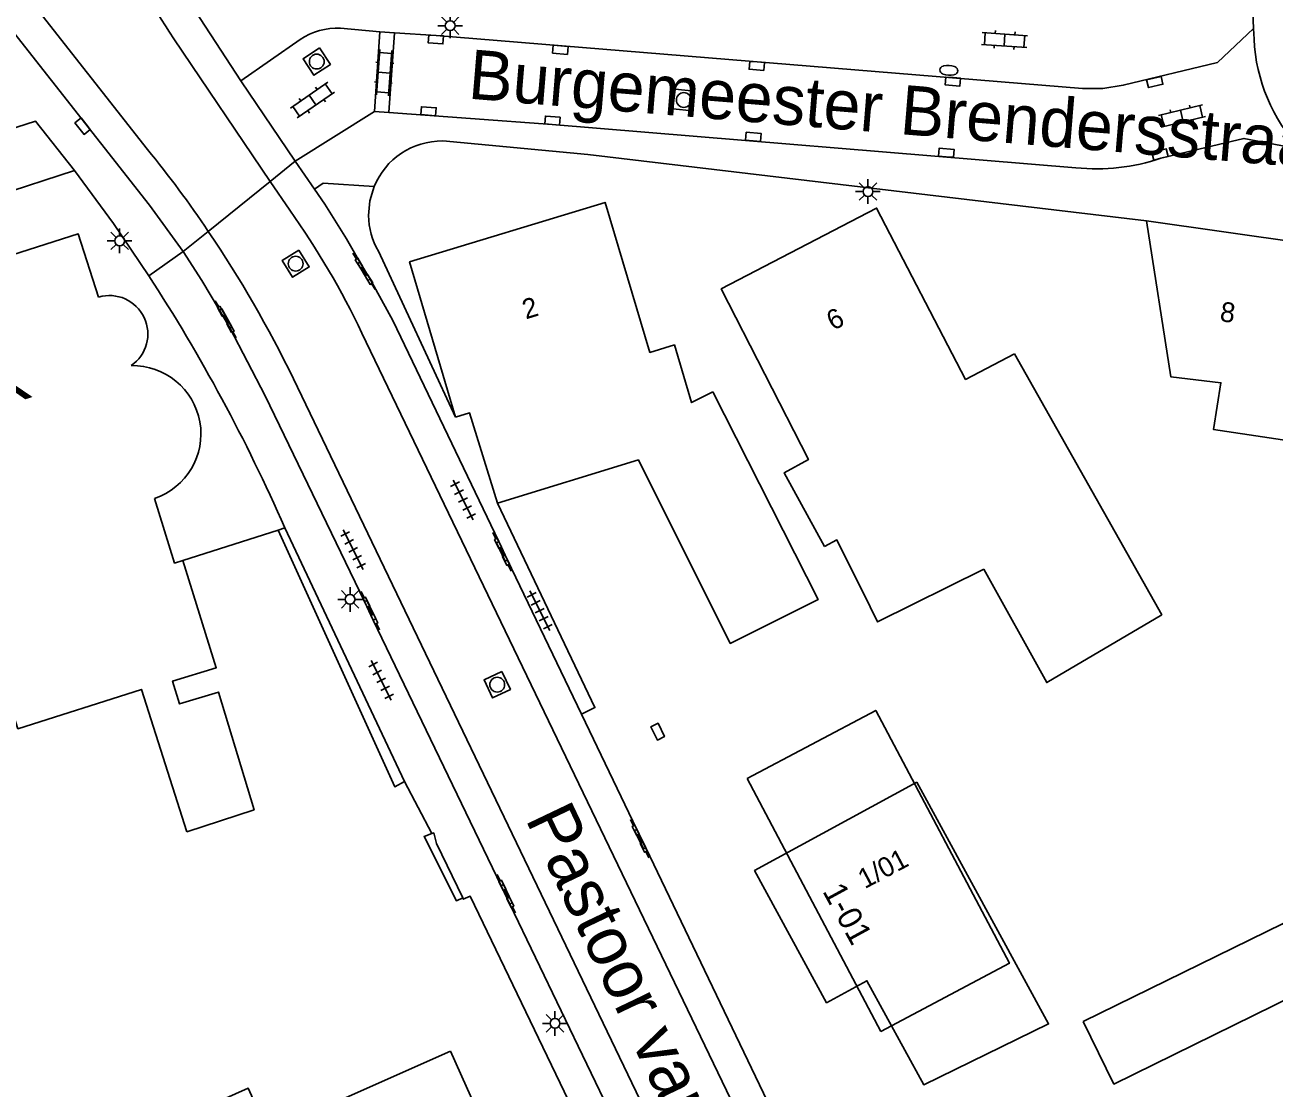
# Model space of a CAD drawing. Extents: x 137999 to 141000, y 397500 to 400501.
# Drawn here: x 138126.3 to 138189.6, y 400160.4 to 400214.3 of the extents above; entities that cross this region are included whole.
import ezdxf

# ---------------------------------------------------------------- set-up
doc = ezdxf.new("R2010")
doc.units = 0
for name, color, linetype in [('gg-afsc-muur', 7, 'Continuous'), ('gg-anno-huisnummerreeks BGT', 7, 'Continuous'), ('gg-anno-openbare ruimte label', 7, 'Continuous'), ('gg-bbg-bijgebouw', 7, 'Continuous'), ('gg-bbg-gedigitaliseerde bebouwing', 7, 'Continuous'), ('gg-bbg-gedigitaliseerde bijgebouw', 7, 'Continuous'), ('gg-bbg-hoofdgebouw', 7, 'Continuous'), ('gg-knt-verharding', 7, 'Continuous'), ('gg-knt-verharding nz', 7, 'Continuous'), ('gt-anno-naam bijzondere bebouwing', 7, 'Continuous'), ('gt-anno-plantopografie huisnummer', 7, 'Continuous'), ('gt-bbg-plantopografie pand', 7, 'Continuous'), ('gt-grn-afwateringsgoot', 7, 'Continuous'), ('gt-grn-groengrens', 7, 'Continuous'), ('gt-grn-weggrens', 7, 'Continuous'), ('gt-symb-afwateringsgoot', 7, 'Continuous'), ('gt-symb-brandkraan', 7, 'Continuous'), ('gt-symb-klinker verharding', 7, 'Continuous'), ('gt-symb-kolk', 7, 'Continuous'), ('gt-symb-lichtmast', 7, 'Continuous'), ('gt-symb-rioolschacht', 7, 'Continuous'), ('gt-symb-tegel verharding', 7, 'Continuous')]:
    doc.layers.add(name, color=color, linetype=linetype)

# ---------------------------------------------------------------- blocks, each defined once
blk = doc.blocks.new('gt0-KOLK')
at = {"layer": 'gt-symb-kolk'}
blk.add_lwpolyline([(0, 0), (0.375, 0), (0.375, 0.4), (-0.375, 0.4), (-0.375, 0), (0, 0)], dxfattribs=at)
blk = doc.blocks.new('gt0-KL1')
at = {"layer": 'gt-symb-klinker verharding'}
for p, q in [((-1.15, 0.3), (1.15, 0.3)), ((-1, -0.3), (-1, 0.3)), ((-0.5, 0.3), (-0.5, 0.45)), ((0, -0.3), (0, 0.3)), ((0.5, 0.3), (0.5, 0.45)), ((1, -0.3), (1, 0.3)), ((-1.15, -0.3), (1.15, -0.3)), ((-0.5, -0.45), (-0.5, -0.3)), ((0.5, -0.45), (0.5, -0.3))]:
    blk.add_line(p, q, dxfattribs=at)
blk = doc.blocks.new('gt0-RS')
at = {"layer": 'gt-symb-rioolschacht'}
blk.add_lwpolyline([(-0.5, -0.5), (0.5, -0.5), (0.5, 0.5), (-0.5, 0.5)], close=True, dxfattribs=at)
blk.add_circle((0, 0), 0.375, dxfattribs=at)
blk = doc.blocks.new('gt0-BR')
at = {"layer": 'gt-symb-brandkraan'}
for centre, radius, start, end in [((-0.244, 0), 0.206, 107.56694, 252.43307), ((0.599, -2.664), 3, 106.89205, 107.56694), ((0, -0.691), 0.938, 73.10799, 106.89205), ((-0.599, -2.664), 3, 72.43309, 73.10799), ((0.244, 0), 0.206, 287.56695, 72.43309), ((0.599, 2.664), 3, 252.43307, 253.10797), ((0, 0.691), 0.938, 253.10797, 286.89206), ((-0.599, 2.664), 3, 286.89206, 287.56695)]:
    blk.add_arc(centre, radius, start, end, dxfattribs=at)
blk = doc.blocks.new('gt0-LMAST')
at = {"layer": 'gt-symb-lichtmast'}
for p, q in [((-0.182, 0.173), (-0.447, 0.438)), ((-0.005, 0.246), (-0.005, 0.621)), ((0.172, 0.173), (0.437, 0.438)), ((-0.255, -0.004), (-0.63, -0.004)), ((-0.182, -0.181), (-0.447, -0.446)), ((-0.005, -0.254), (-0.005, -0.629)), ((0.437, -0.446), (0.172, -0.181)), ((0.245, -0.004), (0.62, -0.004))]:
    blk.add_line(p, q, dxfattribs=at)
blk.add_circle((-0.005, -0.004), 0.25, dxfattribs=at)
blk = doc.blocks.new('gt0-AFWGT_1')
at = {"layer": 'gt-symb-afwateringsgoot'}
for p, q in [((-1.076, 0), (-0.726, 0)), ((-0.225, 0), (0.225, 0)), ((0.725, 0), (1.075, 0))]:
    blk.add_line(p, q, dxfattribs=at)
for points in [[(-0.726, 0.075), (-0.225, 0.075), (-0.225, -0.075), (-0.726, -0.075)], [(0.225, 0.075), (0.725, 0.075), (0.725, -0.075), (0.225, -0.075)]]:
    blk.add_lwpolyline(points, close=True, dxfattribs=at)
blk = doc.blocks.new('gt0-TEG1')
at = {"layer": 'gt-symb-tegel verharding'}
for p, q in [((-1.125, 0), (1.125, 0)), ((-0.9, -0.25), (-0.9, 0.25)), ((-0.45, -0.25), (-0.45, 0.25)), ((0, -0.25), (0, 0.25)), ((0.45, -0.25), (0.45, 0.25)), ((0.9, -0.25), (0.9, 0.25))]:
    blk.add_line(p, q, dxfattribs=at)

msp = doc.modelspace()

# ---------------------------------------------------------------- linework, layer by layer
at = {"layer": 'gg-afsc-muur'}
for p, q in [((138139.482, 400188.834), (138139.15, 400188.707)), ((138145.545, 400176.004), (138139.482, 400188.834))]:
    msp.add_line(p, q, dxfattribs=at)
for points in [[(138139.15, 400188.707), (138145.052, 400175.732), (138145.545, 400176.004)], [(138148.498, 400170.105), (138147.164, 400172.856), (138147.024, 400173.398), (138146.923, 400173.36)], [(138146.923, 400173.36), (138146.534, 400173.215), (138148.17, 400169.964), (138148.498, 400170.105)]]:
    msp.add_lwpolyline(points, dxfattribs=at)
at = {"layer": 'gg-bbg-bijgebouw'}
msp.add_line((138169.66, 400163.35), (138162.89, 400176.15), dxfattribs=at)
at = {"layer": 'gg-bbg-gedigitaliseerde bebouwing'}
for points in [[(138183.1, 400204.36), (138184.334, 400196.482), (138186.878, 400196.178), (138186.507, 400193.806), (138192.131, 400192.972), (138192.691, 400184.298)], [(138174.874, 400186.749), (138178.057, 400181.005), (138183.884, 400184.436), (138176.43, 400197.64)], [(138166.81, 400187.89), (138167.435, 400188.222), (138169.116, 400184.842)], [(138174.874, 400186.749), (138169.498, 400184.075), (138169.116, 400184.842)], [(138134.53, 400173.45), (138132.225, 400180.655), (138125.971, 400178.662), (138124.381, 400183.651), (138119.138, 400181.98), (138119.463, 400180.958), (138116.132, 400179.896), (138115.817, 400180.883), (138107.465, 400178.221)]]:
    msp.add_lwpolyline(points, dxfattribs=at)
at = {"layer": 'gg-bbg-gedigitaliseerde bijgebouw'}
for points in [[(138162.89, 400176.15), (138169.399, 400179.596), (138176.169, 400166.796), (138169.66, 400163.35)], [(138179.902, 400163.853), (138181.456, 400160.684), (138191.58, 400165.648), (138190.026, 400168.817), (138179.902, 400163.853)]]:
    msp.add_lwpolyline(points, dxfattribs=at)
at = {"layer": 'gg-bbg-hoofdgebouw'}
msp.add_line((138183.1, 400204.36), (138192.541, 400203.035), dxfattribs=at)
for points in [[(138123.061, 400205.04), (138124, 400202.11), (138129.03, 400203.71), (138130.06, 400200.51)], [(138148.13, 400194.44), (138145.8, 400202.29), (138155.7, 400205.3), (138157.97, 400197.71), (138159.21, 400198.09), (138160.08, 400195.17), (138161.15, 400195.72)], [(138166.81, 400187.89), (138164.77, 400191.62), (138165.99, 400192.29), (138161.58, 400200.92), (138169.44, 400205.01), (138173.95, 400196.34), (138176.43, 400197.64)], [(138150.25, 400190.08), (138157.383, 400192.267), (138162.037, 400182.98), (138166.49, 400185.212), (138161.15, 400195.72)], [(138148.13, 400194.44), (138148.84, 400194.65), (138150.25, 400190.08)], [(138132.89, 400190.32), (138133.9, 400187.05), (138134.32, 400187.18)], [(138134.32, 400187.18), (138136.01, 400181.75), (138133.8, 400181.08), (138134.15, 400179.92), (138136.13, 400180.52), (138137.93, 400174.57), (138134.53, 400173.45)], [(138129.405, 400156.8), (138137.635, 400160.472), (138139, 400157.45), (138140.37, 400158.059), (138140.017, 400158.854), (138147.88, 400162.35)], [(138147.88, 400162.35), (138151.55, 400154.13), (138150.644, 400153.724)]]:
    msp.add_lwpolyline(points, dxfattribs=at)
for centre, radius, start, end in [((138130.606, 400198.644), 1.945, 304.44792, 106.30688), ((138131.787, 400193.59), 3.451, 288.63218, 91.35264)]:
    msp.add_arc(centre, radius, start, end, dxfattribs=at)
at = {"layer": 'gg-knt-verharding'}
for p, q in [((138125.729, 400216.632), (138132.539, 400207.984)), ((138188.529, 400214.096), (138188.488, 400214.968)), ((138144.302, 400213.927), (138144.017, 400209.895)), ((138144.302, 400213.927), (138145.04, 400213.883)), ((138188.554, 400213.554), (138188.529, 400214.096)), ((138133.862, 400213.585), (138138.744, 400206.365)), ((138145.04, 400213.883), (138144.749, 400209.854)), ((138140.013, 400207.389), (138137.255, 400211.457)), ((138144.749, 400209.854), (138144.017, 400209.895)), ((138140.985, 400205.965), (138140.013, 400207.389)), ((138138.744, 400206.365), (138139.732, 400204.903)), ((138134.338, 400202.809), (138132.596, 400201.592)), ((138148.13, 400194.44), (138144.22, 400202.83)), ((138143.386, 400198.687), (138178.395, 400126.04)), ((138139.923, 400196.37), (138174.629, 400124.182)), ((138139.15, 400188.707), (138134.32, 400187.18)), ((138150.76, 400187.198), (138154.502, 400179.401)), ((138143.962, 400184.166), (138150.431, 400170.721)), ((138154.502, 400179.401), (138157.307, 400173.564)), ((138145.545, 400176.004), (138146.923, 400173.36)), ((138157.756, 400172.638), (138164.319, 400158.995)), ((138150.878, 400169.797), (138157.817, 400155.376))]:
    msp.add_line(p, q, dxfattribs=at)
for points in [[(138137.255, 400211.457), (138134.18, 400216.176), (138133.282, 400217.758), (138130.679, 400222.934), (138129.27, 400225.922)], [(138125.195, 400214.631), (138132.638, 400205.167), (138134.338, 400202.809)], [(138111, 400204.31), (138126.86, 400209.42), (138128.836, 400206.921)], [(138183.1, 400204.36), (138154.82, 400207.73), (138147.479, 400208.41)], [(138128.836, 400206.921), (138130.812, 400204.227), (138132.596, 400201.592)], [(138140.985, 400205.965), (138141.431, 400206.281), (138144.001, 400206.098)], [(138140.985, 400205.965), (138141.514, 400205.218), (138142.615, 400203.456), (138143.289, 400202.279)], [(138144.001, 400206.098), (138143.788, 400205.378), (138143.724, 400204.63)], [(138134.338, 400202.809), (138135.286, 400201.351), (138136.174, 400199.855)], [(138143.8, 400201.42), (138144.956, 400199.33), (138150.313, 400188.135)], [(138136.694, 400198.956), (138138.494, 400195.519), (138143.515, 400185.103)], [(138150.25, 400190.08), (138155.18, 400179.74), (138154.502, 400179.401)], [(138148.498, 400170.105), (138148.52, 400170.04), (138148.86, 400170.2), (138178.11, 400109.45)]]:
    msp.add_lwpolyline(points, dxfattribs=at)
for centre, radius, start, end in [((138174.467, 400240.197), 48.549, 205.87358, 213.24021), ((138197.309, 400213.963), 8.764, 182.67681, 222.87608), ((138147.445, 400204.689), 3.721, 89.47269, 157.75524), ((138085.619, 400170.024), 60.353, 34.07269, 38.97445), ((138106.616, 400181.254), 40.694, 25.36588, 35.53137), ((138147.434, 400204.684), 3.71, 180.83252, 209.97916), ((138085.477, 400169.903), 60.538, 25.92522, 34.09208), ((138058.587, 400153.409), 88.311, 23.6492, 33.0658)]:
    msp.add_arc(centre, radius, start, end, dxfattribs=at)
at = {"layer": 'gg-knt-verharding nz'}
for p, q in [((138142.311, 400214.118), (138144.302, 400213.927)), ((138137.255, 400211.457), (138140.258, 400213.54)), ((138144.017, 400209.895), (138140.013, 400207.389))]:
    msp.add_line(p, q, dxfattribs=at)
for points in [[(138145.04, 400213.883), (138147.143, 400213.747), (138179.863, 400211.07), (138180.901, 400211.072), (138181.927, 400211.229), (138186.702, 400212.376), (138188.529, 400214.096)], [(138179.536, 400207.048), (138153.018, 400209.242), (138144.749, 400209.854)], [(138190.886, 400208), (138188.042, 400208.538), (138183.84, 400207.531)]]:
    msp.add_lwpolyline(points, dxfattribs=at)
for centre, radius, start, end in [((138142.155, 400210.737), 3.385, 87.3586, 124.08938), ((138180.538, 400217.539), 10.538, 264.54488, 288.26114)]:
    msp.add_arc(centre, radius, start, end, dxfattribs=at)
at = {"layer": 'gt-bbg-plantopografie pand'}
msp.add_lwpolyline([(138171.485, 400175.958), (138178.151, 400163.726), (138171.828, 400160.649), (138168.954, 400165.917), (138166.912, 400164.803), (138163.266, 400171.487), (138171.485, 400175.958)], dxfattribs=at)
at = {"layer": 'gt-grn-afwateringsgoot'}
for p, q in [((138143.289, 400202.279), (138143.8, 400201.42)), ((138136.174, 400199.855), (138136.694, 400198.956)), ((138150.76, 400187.198), (138150.313, 400188.135)), ((138143.962, 400184.166), (138143.515, 400185.103)), ((138157.756, 400172.638), (138157.307, 400173.564)), ((138150.878, 400169.797), (138150.431, 400170.721))]:
    msp.add_line(p, q, dxfattribs=at)
for points in [[(138143.8, 400201.42), (138143.693, 400201.356), (138143.174, 400202.209), (138143.289, 400202.279)], [(138136.694, 400198.956), (138136.809, 400199.012), (138136.29, 400199.921), (138136.174, 400199.855)], [(138150.76, 400187.198), (138150.641, 400187.142), (138150.196, 400188.08), (138150.313, 400188.135)], [(138143.962, 400184.166), (138144.086, 400184.225), (138143.641, 400185.163), (138143.515, 400185.103)], [(138157.756, 400172.638), (138157.645, 400172.585), (138157.195, 400173.51), (138157.307, 400173.564)], [(138150.878, 400169.797), (138151.001, 400169.857), (138150.552, 400170.78), (138150.431, 400170.721)]]:
    msp.add_lwpolyline(points, dxfattribs=at)
at = {"layer": 'gt-grn-groengrens'}
msp.add_line((138128.836, 400206.921), (138123.061, 400205.04), dxfattribs=at)
at = {"layer": 'gt-grn-weggrens'}
for p, q in [((138138.744, 400206.365), (138140.013, 400207.389)), ((138135.611, 400203.836), (138138.744, 400206.365)), ((138134.338, 400202.809), (138135.611, 400203.836))]:
    msp.add_line(p, q, dxfattribs=at)

# ---------------------------------------------------------------- block references
at = {"layer": 'gt-symb-afwateringsgoot'}
for p, xscale, yscale, rotation in [((138143.492, 400201.812), 0.9999415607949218, 0.9999415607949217, -58.68247932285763), ((138136.497, 400199.385), 1.000030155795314, 1.000030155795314, -60.281767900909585), ((138150.484, 400187.617), 0.9999622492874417, 0.9999622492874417, -64.6265702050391), ((138143.812, 400184.64), 1.0001236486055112, 1.0001236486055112, 115.55940340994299), ((138157.453, 400173.102), 0.9999028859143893, 0.9999028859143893, -64.61702917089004), ((138150.697, 400170.313), 1.0001236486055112, 1.0001236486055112, 115.55940340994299)]:
    msp.add_blockref('gt0-AFWGT_1', p, dxfattribs=dict(at, xscale=xscale, yscale=yscale, rotation=rotation))
at = {"layer": 'gt-symb-brandkraan', "rotation": -3.8978962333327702}
msp.add_blockref('gt0-BR', (138173.1, 400211.983), dxfattribs=at)
at = {"layer": 'gt-symb-klinker verharding'}
for p, rotation in [((138175.923, 400213.518), -4.012171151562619), ((138144.514, 400211.866), -94.07336449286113), ((138140.883, 400210.478), -145.26137471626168), ((138184.9, 400209.672), -166.46414363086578)]:
    msp.add_blockref('gt0-KL1', p, dxfattribs=dict(at, rotation=rotation))
at = {"layer": 'gt-symb-kolk'}
for p, rotation in [((138147.143, 400213.747), 176.27357411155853), ((138153.451, 400213.221), 175.24111432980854), ((138163.392, 400212.407), 175.29819168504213), ((138173.322, 400211.613), 175.41237434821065), ((138183.48, 400211.587), -166.99249520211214), ((138146.746, 400209.716), -4.30201112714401), ((138129.404, 400209.279), 128.1765376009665), ((138153.018, 400209.242), -4.644721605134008), ((138163.189, 400208.42), -4.701808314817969), ((138172.958, 400207.615), -4.934985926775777), ((138183.84, 400207.531), 13.480126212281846), ((138158.182, 400178.43), -64.28048704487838)]:
    msp.add_blockref('gt0-KOLK', p, dxfattribs=dict(at, rotation=rotation))
at = {"layer": 'gt-symb-lichtmast'}
for p in [(138147.861, 400214.247), (138169.011, 400205.853), (138131.128, 400203.358), (138142.793, 400185.217), (138153.166, 400163.76)]:
    msp.add_blockref('gt0-LMAST', p, dxfattribs=at)
at = {"layer": 'gt-symb-rioolschacht'}
for p, rotation in [((138141.102, 400212.427), -146.54839854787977), ((138159.684, 400210.485), -95.96703762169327), ((138140.037, 400202.198), -148.24980309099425), ((138150.237, 400180.895), -154.71651982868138)]:
    msp.add_blockref('gt0-RS', p, dxfattribs=dict(at, rotation=rotation))
at = {"layer": 'gt-symb-tegel verharding'}
for p, rotation in [((138148.509, 400190.236), 116.79556491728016), ((138142.943, 400187.721), 116.79556491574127), ((138152.39, 400184.636), 116.79556491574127), ((138144.365, 400181.112), 116.79556491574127)]:
    msp.add_blockref('gt0-TEG1', p, dxfattribs=dict(at, rotation=rotation))

# ---------------------------------------------------------------- texts
at = {"layer": 'gg-anno-huisnummerreeks BGT'}
for s, rotation, p in [('2', 16.9, (138151.686, 400199.377)), ('6', 27.5, (138167.242, 400198.795)), ('8', 352, (138186.787, 400199.299)), ('1/01', 27.9, (138168.843, 400170.544))]:
    msp.add_text(s, height=1, rotation=rotation, dxfattribs=at).set_placement(p)
at = {"layer": 'gg-anno-openbare ruimte label'}
for s, rotation, p in [('Burgemeester Brendersstraat', 355.3, (138148.72, 400210.557)), ('Pastoor van Tilborgstraat', 295.5, (138151.641, 400174.111))]:
    msp.add_text(s, height=2.5, rotation=rotation, dxfattribs=at).set_placement(p)
at = {"layer": 'gt-anno-naam bijzondere bebouwing'}
msp.add_text('KERK', height=2.5, rotation=17.6923, dxfattribs=at).set_placement((138118.077, 400192.698))
at = {"layer": 'gt-anno-plantopografie huisnummer'}
msp.add_text('1-01', height=1.2, rotation=298.60466, dxfattribs=at).set_placement((138166.682, 400170.447))

doc.saveas('drawing.dxf')
